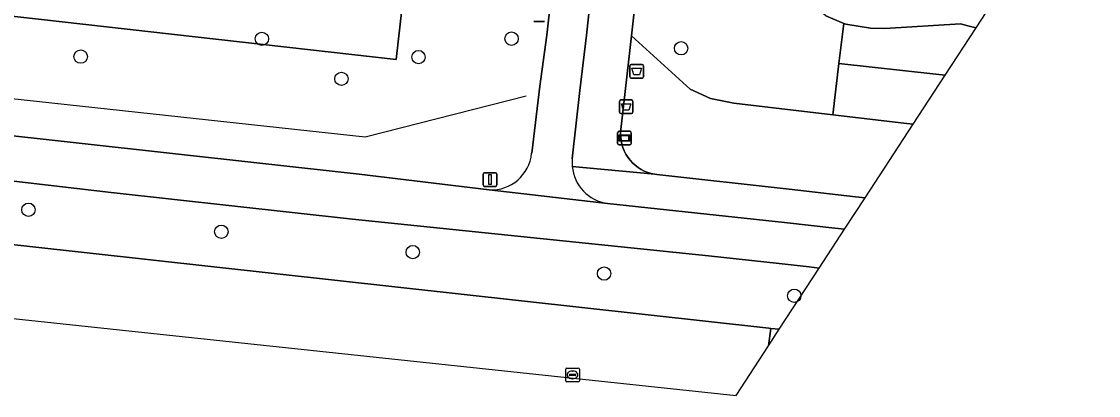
# Model space of a CAD drawing. Extents: x 161928 to 163071, y 386474 to 387428.
# Drawn here: x 162343.5 to 162422.4, y 386473.6 to 386501 of the extents above; entities that cross this region are included whole.
import ezdxf

# ---------------------------------------------------------------- set-up
doc = ezdxf.new("R2010")
doc.units = 0
for name, color, linetype in [('IMGEO_Afvalbak', 7, 'Continuous'), ('IMGEO_Berm_groen', 7, 'Continuous'), ('IMGEO_Boom', 7, 'Continuous'), ('IMGEO_Fietspad_gesloten', 7, 'Continuous'), ('IMGEO_Fietspad_open', 7, 'Continuous'), ('IMGEO_Gemengd_bos', 7, 'Continuous'), ('IMGEO_Groenvoorziening', 7, 'Continuous'), ('IMGEO_Meer_plas_ven_vijver', 7, 'Continuous'), ('IMGEO_Muur', 7, 'Continuous'), ('IMGEO_Oever', 7, 'Continuous'), ('IMGEO_Rijbaan_regionaal_gesloten', 7, 'Continuous'), ('IMGEO_Rioolput', 7, 'Continuous'), ('IMGEO_Verkeersbordpaal', 7, 'Continuous'), ('IMGEO_Voetpad_open', 7, 'Continuous'), ('IMGEO_Wegwijzer', 7, 'Continuous')]:
    doc.layers.add(name, color=color, linetype=linetype)

msp = doc.modelspace()

# ---------------------------------------------------------------- linework, layer by layer
at = {"layer": 'IMGEO_Afvalbak'}
for p, q in [((162388.067, 386496.954), (162388.067, 386497.754)), ((162388.067, 386497.754), (162388.067, 386496.954)), ((162388.167, 386497.854), (162388.957, 386497.854)), ((162388.957, 386497.854), (162388.167, 386497.854)), ((162389.057, 386497.754), (162389.057, 386496.954)), ((162389.057, 386496.954), (162389.057, 386497.754)), ((162388.957, 386496.854), (162388.167, 386496.854)), ((162388.167, 386496.854), (162388.957, 386496.854)), ((162387.299, 386494.349), (162387.299, 386495.149)), ((162387.299, 386495.149), (162387.299, 386494.349)), ((162387.399, 386495.249), (162388.189, 386495.249)), ((162388.189, 386495.249), (162387.399, 386495.249)), ((162388.289, 386495.149), (162388.289, 386494.349)), ((162388.289, 386494.349), (162388.289, 386495.149)), ((162388.189, 386494.249), (162387.399, 386494.249)), ((162387.399, 386494.249), (162388.189, 386494.249))]:
    msp.add_line(p, q, dxfattribs=at)
for points in [[(162388.21, 386497.568), (162388.914, 386497.568), (162388.765, 386497.098), (162388.359, 386497.098), (162388.21, 386497.568)], [(162387.442, 386494.963), (162388.146, 386494.963), (162387.997, 386494.493), (162387.591, 386494.493), (162387.442, 386494.963)]]:
    msp.add_lwpolyline(points, dxfattribs=at)
for centre, start, end in [((162388.167, 386497.754), 90, 180), ((162388.167, 386497.754), 90, 180), ((162388.957, 386497.754), 0, 90), ((162388.957, 386497.754), 360, 90), ((162388.167, 386496.954), 180, 270), ((162388.167, 386496.954), 180, 270), ((162388.957, 386496.954), 270, 0), ((162388.957, 386496.954), 270, 0), ((162387.399, 386495.149), 90, 180), ((162387.399, 386495.149), 90, 180), ((162388.189, 386495.149), 0, 90), ((162388.189, 386495.149), 360, 90), ((162387.399, 386494.349), 180, 270), ((162387.399, 386494.349), 180, 270), ((162388.189, 386494.349), 270, 0), ((162388.189, 386494.349), 270, 0)]:
    msp.add_arc(centre, 0.1, start, end, dxfattribs=at)
at = {"layer": 'IMGEO_Berm_groen'}
for points in [[(162401.944, 386482.942), (162401.205, 386483.023), (162399.009, 386483.265), (162393.815, 386483.838), (162367.735, 386486.526), (162350.052, 386488.472), (162306.2, 386493.586)], [(162327.176, 386486.572), (162334.785, 386485.54), (162398.255, 386478.536), (162398.388, 386478.521), (162399.012, 386478.452), (162401.944, 386482.942)]]:
    msp.add_lwpolyline(points, dxfattribs=at)
at = {"layer": 'IMGEO_Boom'}
for centre in [(162361.104, 386499.727), (162379.398, 386499.738), (162347.827, 386498.424), (162372.579, 386498.386), (162391.817, 386499.032), (162366.929, 386496.797), (162343.999, 386487.207), (162358.133, 386485.599), (162372.158, 386484.104), (162386.176, 386482.536), (162400.114, 386480.906)]:
    msp.add_circle(centre, 0.489, dxfattribs=at)
at = {"layer": 'IMGEO_Fietspad_gesloten'}
for points in [[(162403.801, 386485.785), (162403.075, 386485.867), (162399.406, 386486.263), (162386.427, 386487.665), (162377.764, 386488.659), (162368.233, 386489.824), (162312.836, 386495.938)], [(162306.2, 386493.586), (162350.052, 386488.472), (162367.735, 386486.526), (162393.815, 386483.838), (162399.009, 386483.265), (162401.205, 386483.023), (162401.944, 386482.942), (162403.801, 386485.785)]]:
    msp.add_lwpolyline(points, dxfattribs=at)
at = {"layer": 'IMGEO_Fietspad_open'}
for points in [[(162384.878, 386500), (162385.46, 386505.167), (162382.604, 386505.469), (162382.205, 386501.975), (162381.983, 386500), (162381.458, 386496.265), (162380.871, 386491.346)], [(162383.844, 386490.932), (162384.399, 386495.945), (162384.878, 386500)], [(162377.764, 386488.659), (162386.427, 386487.665)]]:
    msp.add_lwpolyline(points, dxfattribs=at)
for centre, radius, start, end in [((162377.888, 386491.655), 2.998, 267.62041, 354.08749), ((162386.807, 386490.643), 2.977, 174.43309, 184.93613), ((162386.837, 386490.644), 3.007, 184.89423, 262.17038)]:
    msp.add_arc(centre, radius, start, end, dxfattribs=at)
at = {"layer": 'IMGEO_Gemengd_bos'}
msp.add_lwpolyline([(162297.494, 386506.509), (162370.953, 386498.22), (162371.516, 386503.188), (162347.162, 386505.951), (162298.087, 386511.519)], close=True, dxfattribs=at)
at = {"layer": 'IMGEO_Groenvoorziening'}
for points in [[(162403.736, 386500.851), (162402.426, 386501.414), (162400.812, 386502.787), (162398.903, 386505.27), (162398.498, 386506.688), (162398.496, 386509.637), (162399.631, 386518.179), (162399.756, 386522.109), (162400.829, 386530.225), (162401.385, 386531.893), (162401.792, 386532.644), (162402.544, 386533.465), (162403.05, 386533.82), (162393.322, 386546.486), (162388.71, 386504.804), (162388.173, 386499.956), (162392.481, 386496.031), (162393.962, 386495.368), (162395.688, 386495.013), (162402.946, 386494.167), (162403.383, 386497.92)], [(162405.293, 386488.071), (162408.826, 386493.481), (162408.135, 386493.562), (162402.946, 386494.167), (162395.688, 386495.013), (162393.962, 386495.368), (162392.481, 386496.031), (162388.173, 386499.956), (162387.405, 386493.076), (162387.388, 386492.811), (162387.394, 386492.545), (162387.424, 386492.281), (162387.478, 386492.02), (162387.554, 386491.766), (162387.653, 386491.519), (162387.774, 386491.282), (162387.915, 386491.057), (162388.076, 386490.845), (162388.255, 386490.649), (162388.451, 386490.469), (162388.662, 386490.308), (162388.887, 386490.166), (162389.124, 386490.045), (162389.37, 386489.945), (162389.625, 386489.868), (162389.885, 386489.814), (162390.03, 386489.794), (162399.728, 386488.708), (162404.586, 386488.164)], [(162408.826, 386493.481), (162411.162, 386497.059), (162410.484, 386497.134), (162403.383, 386497.92), (162402.946, 386494.167), (162408.135, 386493.562)]]:
    msp.add_lwpolyline(points, close=True, dxfattribs=at)
for points in [[(162380.871, 386491.346), (162381.458, 386496.265), (162381.983, 386500), (162382.205, 386501.975), (162371.516, 386503.188), (162370.953, 386498.22), (162297.494, 386506.509), (162297.39, 386505.635), (162272.624, 386508.235), (162272.737, 386509.296), (162259.637, 386510.771), (162256.748, 386511.459), (162243.789, 386512.877), (162224.131, 386515.029), (162212.87, 386516.261), (162203.272, 386522.117), (162202.401, 386522.176), (162203.943, 386517.405), (162205.389, 386517.222), (162205.323, 386515.589), (162212.718, 386514.865), (162249.57, 386510.502)], [(162312.836, 386495.938), (162368.233, 386489.824), (162377.764, 386488.659)]]:
    msp.add_lwpolyline(points, dxfattribs=at)
msp.add_arc((162377.888, 386491.655), 2.998, 267.62041, 354.08749, dxfattribs=at)
at = {"layer": 'IMGEO_Meer_plas_ven_vijver'}
msp.add_lwpolyline([(162402.426, 386501.414), (162403.736, 386500.851), (162403.878, 386500.79), (162405.688, 386500.498), (162406.738, 386500.48), (162412.293, 386500.824), (162412.822, 386500.69), (162413.433, 386500.536), (162486.069, 386611.772)], dxfattribs=at)
at = {"layer": 'IMGEO_Muur'}
msp.add_lwpolyline([(162380.469, 386495.521), (162368.68, 386492.53), (162309.226, 386498.961), (162259.637, 386510.771)], dxfattribs=at)
at = {"layer": 'IMGEO_Oever'}
msp.add_lwpolyline([(162411.162, 386497.059), (162413.433, 386500.536), (162412.822, 386500.69), (162412.293, 386500.824), (162406.738, 386500.48), (162405.688, 386500.498), (162403.878, 386500.79), (162403.736, 386500.851), (162403.383, 386497.92), (162410.484, 386497.134)], close=True, dxfattribs=at)
at = {"layer": 'IMGEO_Rijbaan_regionaal_gesloten'}
for points in [[(162270.084, 386488.203), (162257.775, 386488.3), (162395.849, 386473.608)], [(162395.849, 386473.608), (162398.218, 386477.235), (162398.388, 386478.521), (162398.255, 386478.536), (162334.785, 386485.54), (162327.176, 386486.572)], [(162398.218, 386477.235), (162399.012, 386478.452), (162398.388, 386478.521), (162398.218, 386477.235)]]:
    msp.add_lwpolyline(points, dxfattribs=at)
at = {"layer": 'IMGEO_Rioolput'}
for p, q in [((162383.362, 386474.686), (162383.362, 386475.538)), ((162383.437, 386475.612), (162384.289, 386475.612)), ((162383.664, 386475.155), (162384.062, 386475.155)), ((162383.85, 386475.392), (162383.875, 386475.392)), ((162384.363, 386475.538), (162384.363, 386474.686)), ((162384.289, 386474.612), (162383.437, 386474.612)), ((162383.621, 386475.106), (162383.621, 386475.118)), ((162384.059, 386475.069), (162383.661, 386475.069)), ((162383.873, 386474.832), (162383.848, 386474.832)), ((162384.105, 386475.118), (162384.105, 386475.106))]:
    msp.add_line(p, q, dxfattribs=at)
for points in [[(162383.362, 386474.686), (162383.362, 386475.538)], [(162383.437, 386475.612), (162384.289, 386475.612)], [(162384.363, 386475.538), (162384.363, 386474.686)], [(162384.289, 386474.612), (162383.437, 386474.612)]]:
    msp.add_lwpolyline(points, dxfattribs=at)
for centre, radius, start, end in [((162383.439, 386475.536), 0.0765, 91.55205, 178.44795), ((162383.439, 386475.536), 0.0765, 91.55205, 178.44795), ((162383.661, 386475.115), 0.0403, 85.87752, 175.75265), ((162384.066, 386475.117), 0.0386, 1.73085, 96.63898), ((162384.287, 386475.536), 0.0765, 1.55205, 88.44795), ((162384.287, 386475.536), 0.0765, 1.55205, 88.44795), ((162383.439, 386474.688), 0.0765, 181.55205, 268.44795), ((162383.439, 386474.688), 0.0765, 181.55205, 268.44795), ((162383.658, 386475.105), 0.0366, 178.93798, 274.71019), ((162384.062, 386475.112), 0.043, 264.86636, 352.45326), ((162384.287, 386474.688), 0.0765, 271.55205, 358.44795), ((162384.287, 386474.688), 0.0765, 271.55205, 358.44795)]:
    msp.add_arc(centre, radius, start, end, dxfattribs=at)
for centre, major_axis, ratio, start_param, end_param in [((162383.849, 386475.112), (-0.387, 0.002), 0.722429, 4.712389, 7.853982), ((162383.874, 386475.112), (-0.39, 0.002), 0.717154, 1.570796, 4.712389)]:
    msp.add_ellipse(centre, major_axis=major_axis, ratio=ratio, start_param=start_param, end_param=end_param, dxfattribs=at)
at = {"layer": 'IMGEO_Verkeersbordpaal'}
for p, q in [((162381.807, 386500.992), (162381.017, 386500.992)), ((162381.017, 386500.992), (162381.807, 386500.992)), ((162377.322, 386489.022), (162377.322, 386489.822)), ((162377.322, 386489.822), (162377.322, 386489.022)), ((162377.422, 386489.922), (162378.212, 386489.922)), ((162378.212, 386489.922), (162377.422, 386489.922)), ((162378.312, 386489.822), (162378.312, 386489.022)), ((162378.312, 386489.022), (162378.312, 386489.822)), ((162378.212, 386488.922), (162377.422, 386488.922)), ((162377.422, 386488.922), (162378.212, 386488.922))]:
    msp.add_line(p, q, dxfattribs=at)
msp.add_lwpolyline([(162377.742, 386489.797), (162377.892, 386489.797), (162377.892, 386489.047), (162377.742, 386489.047), (162377.742, 386489.797)], dxfattribs=at)
for centre, start, end in [((162377.422, 386489.822), 90, 180), ((162377.422, 386489.822), 90, 180), ((162378.212, 386489.822), 0, 90), ((162378.212, 386489.822), 360, 90), ((162377.422, 386489.022), 180, 270), ((162377.422, 386489.022), 180, 270), ((162378.212, 386489.022), 270, 0), ((162378.212, 386489.022), 270, 0)]:
    msp.add_arc(centre, 0.1, start, end, dxfattribs=at)
at = {"layer": 'IMGEO_Voetpad_open'}
for points in [[(162393.833, 386573.529), (162391.149, 386549.775), (162390.976, 386547.518), (162389.007, 386529.591), (162388.138, 386529.688), (162387.869, 386527.229), (162386.677, 386516.292), (162385.46, 386505.167), (162384.878, 386500), (162384.399, 386495.945), (162383.844, 386490.932)], [(162383.841, 386490.387), (162389.885, 386489.814), (162389.625, 386489.868), (162389.37, 386489.945), (162389.124, 386490.045), (162388.887, 386490.166), (162388.662, 386490.308), (162388.451, 386490.469), (162388.255, 386490.649), (162388.076, 386490.845), (162387.915, 386491.057), (162387.774, 386491.282), (162387.653, 386491.519), (162387.554, 386491.766), (162387.478, 386492.02), (162387.424, 386492.281), (162387.394, 386492.545), (162387.388, 386492.811), (162387.405, 386493.076), (162388.173, 386499.956), (162388.71, 386504.804), (162393.322, 386546.486), (162393.659, 386549.647), (162395.336, 386564.99)], [(162403.801, 386485.785), (162405.293, 386488.071), (162404.586, 386488.164), (162399.728, 386488.708), (162390.03, 386489.794), (162389.885, 386489.814), (162383.841, 386490.387)], [(162386.427, 386487.665), (162399.406, 386486.263), (162403.075, 386485.867), (162403.801, 386485.785)]]:
    msp.add_lwpolyline(points, dxfattribs=at)
for centre, radius, start, end in [((162386.807, 386490.643), 2.977, 174.43309, 184.93613), ((162386.837, 386490.644), 3.007, 184.89423, 262.17038)]:
    msp.add_arc(centre, radius, start, end, dxfattribs=at)
at = {"layer": 'IMGEO_Wegwijzer'}
for p, q in [((162387.171, 386492.052), (162387.171, 386492.852)), ((162387.171, 386492.852), (162387.171, 386492.052)), ((162387.271, 386492.952), (162388.061, 386492.952)), ((162388.061, 386492.952), (162387.271, 386492.952)), ((162388.161, 386492.852), (162388.161, 386492.052)), ((162388.161, 386492.052), (162388.161, 386492.852)), ((162388.061, 386491.952), (162387.271, 386491.952)), ((162387.271, 386491.952), (162388.061, 386491.952))]:
    msp.add_line(p, q, dxfattribs=at)
for points in [[(162387.272, 386492.684), (162388.06, 386492.684), (162388.06, 386492.22), (162387.272, 386492.22), (162387.272, 386492.684)], [(162387.337, 386492.619), (162387.337, 386492.285), (162387.995, 386492.285), (162387.995, 386492.619), (162387.337, 386492.619)]]:
    msp.add_lwpolyline(points, dxfattribs=at)
for centre, start, end in [((162387.271, 386492.852), 90, 180), ((162387.271, 386492.852), 90, 180), ((162388.061, 386492.852), 0, 90), ((162388.061, 386492.852), 360, 90), ((162387.271, 386492.052), 180, 270), ((162387.271, 386492.052), 180, 270), ((162388.061, 386492.052), 270, 0), ((162388.061, 386492.052), 270, 0)]:
    msp.add_arc(centre, 0.1, start, end, dxfattribs=at)

doc.saveas('drawing.dxf')
